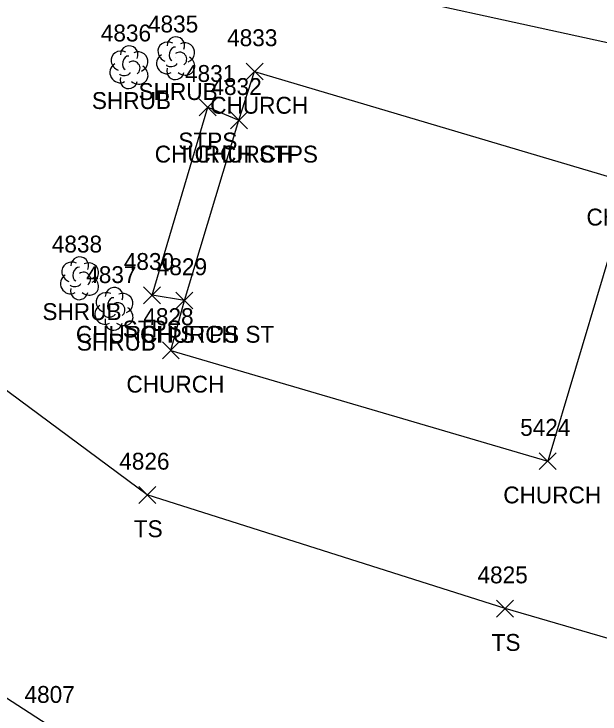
# Model space of a CAD drawing. Extents: x 1601151 to 1602912, y 499508 to 501770.
# Drawn here: x 1601526.7 to 1601596, y 501166.3 to 501249.2 of the extents above; entities that cross this region are included whole.
import ezdxf

# ---------------------------------------------------------------- set-up
doc = ezdxf.new("R2010")
doc.units = 0
for name, color, linetype in [('L_A', 7, 'Continuous'), ('L_I', 7, 'Continuous'), ('L_TIC', 7, 'Continuous'), ('LBC', 7, 'Continuous'), ('LBF', 7, 'Continuous'), ('LELB', 7, 'Continuous'), ('LFNC', 7, 'Continuous'), ('LSH', 7, 'Continuous')]:
    doc.layers.add(name, color=color, linetype=linetype)

msp = doc.modelspace()

# ---------------------------------------------------------------- linework, layer by layer
at = {"layer": 'L_TIC'}
for points in [[(1601554.172, 501241.381), (1601556.172, 501243.381)], [(1601556.172, 501241.381), (1601554.172, 501243.381)], [(1601548.623, 501237.145), (1601550.623, 501239.145)], [(1601550.623, 501237.145), (1601548.623, 501239.145)], [(1601552.316, 501235.598), (1601554.316, 501237.598)], [(1601554.316, 501235.598), (1601552.316, 501237.598)], [(1601552.316, 501235.598), (1601554.316, 501237.598)], [(1601554.316, 501235.598), (1601552.316, 501237.598)], [(1601542.03, 501214.876), (1601544.03, 501216.876)], [(1601544.03, 501214.876), (1601542.03, 501216.876)], [(1601545.861, 501214.254), (1601547.861, 501216.254)], [(1601547.861, 501214.254), (1601545.861, 501216.254)], [(1601545.861, 501214.254), (1601547.861, 501216.254)], [(1601547.861, 501214.254), (1601545.861, 501216.254)], [(1601544.257, 501208.347), (1601546.257, 501210.347)], [(1601546.257, 501208.347), (1601544.257, 501210.347)], [(1601544.257, 501208.347), (1601546.257, 501210.347)], [(1601546.257, 501208.347), (1601544.257, 501210.347)], [(1601588.855, 501195.223), (1601590.855, 501197.223)], [(1601590.855, 501195.223), (1601588.855, 501197.223)], [(1601588.855, 501195.223), (1601590.855, 501197.223)], [(1601590.855, 501195.223), (1601588.855, 501197.223)], [(1601541.463, 501191.221), (1601543.463, 501193.221)], [(1601543.463, 501191.221), (1601541.463, 501193.221)], [(1601583.804, 501177.755), (1601585.804, 501179.755)], [(1601585.804, 501177.755), (1601583.804, 501179.755)]]:
    msp.add_lwpolyline(points, dxfattribs=at)
at = {"layer": 'LBC'}
for points in [[(1601545.257, 501209.347), (1601546.861, 501215.254), (1601553.316, 501236.598), (1601555.172, 501242.381), (1601599.702, 501229.137), (1601589.855, 501196.223)], [(1601545.257, 501209.347), (1601589.855, 501196.223)]]:
    msp.add_lwpolyline(points, dxfattribs=at)
at = {"layer": 'LBF'}
msp.add_lwpolyline([(1601546.861, 501215.254), (1601543.03, 501215.876), (1601549.623, 501238.145), (1601553.316, 501236.598)], dxfattribs=at)
at = {"layer": 'LELB'}
for points in [[(1601664.073, 501218.133), (1601645.33, 501229.074), (1601628.626, 501238.534), (1601602.886, 501244.459), (1601558.046, 501254.317), (1601511.722, 501260.362)], [(1601639.017, 501157.644), (1601611.095, 501171.108), (1601584.804, 501178.755), (1601542.463, 501192.221), (1601517.999, 501210.362), (1601503.076, 501230.359)]]:
    msp.add_lwpolyline(points, dxfattribs=at)
at = {"layer": 'LFNC'}
msp.add_lwpolyline([(1601618.917, 501107.15), (1601588.692, 501127.511), (1601566.226, 501142.234), (1601531.272, 501164.593), (1601489.16, 501191.866), (1601499.348, 501229.934)], dxfattribs=at)
at = {"layer": 'LSH'}
for p, q in [((1601545.804, 501244.007), (1601545.804, 501244.007)), ((1601545.804, 501244.007), (1601545.804, 501244.007)), ((1601540.278, 501242.94), (1601540.278, 501242.94)), ((1601540.278, 501242.94), (1601540.278, 501242.94)), ((1601534.425, 501217.938), (1601534.425, 501217.938)), ((1601534.425, 501217.938), (1601534.425, 501217.938)), ((1601538.499, 501214.32), (1601538.499, 501214.32)), ((1601538.499, 501214.32), (1601538.499, 501214.32))]:
    msp.add_line(p, q, dxfattribs=at)
for centre in [(1601545.85, 501245.441), (1601540.325, 501244.374), (1601534.472, 501219.372), (1601538.546, 501215.754)]:
    msp.add_arc(centre, 1.047, 335.52715, 180.95627, dxfattribs=at)
for centre, major_axis, ratio, start_param, end_param in [((1601545.012, 501244.673), (1.21, -0.512), 0.895232, 1.570796, 4.712389), ((1601545.595, 501244.465), (-0.208, -0.792), 0.645439, 3.141593, 6.283185), ((1601546.845, 501244.59), (-1.141, -0.483), 0.949671, 1.570796, 4.712389), ((1601539.486, 501243.606), (1.21, -0.512), 0.895232, 1.570796, 4.712389), ((1601541.319, 501243.523), (-1.141, -0.483), 0.949671, 1.570796, 4.712389), ((1601544.721, 501243.298), (0.584, -1.042), 0.959034, 3.141593, 6.283185), ((1601546.304, 501243.84), (-0.5, 0.667), 0.989748, 3.141593, 6.283185), ((1601540.069, 501243.398), (-0.208, -0.792), 0.645439, 3.141593, 6.283185), ((1601540.778, 501242.773), (-0.5, 0.667), 0.989748, 3.141593, 6.283185), ((1601546.804, 501243.174), (-1.09, 0.792), 0.841452, 1.570796, 4.712389), ((1601539.195, 501242.231), (0.584, -1.042), 0.959034, 3.141593, 6.283185), ((1601541.278, 501242.107), (-1.09, 0.792), 0.841452, 1.570796, 4.712389), ((1601545.804, 501242.507), (0.265, 1.061), 0.942809, 1.570796, 4.712389), ((1601545.346, 501243.257), (-0.625, -0.083), 0.423636, 0, 3.141593), ((1601539.82, 501242.19), (-0.625, -0.083), 0.423636, 0, 3.141593), ((1601540.278, 501241.44), (0.265, 1.061), 0.942809, 1.570796, 4.712389), ((1601533.633, 501218.605), (1.21, -0.512), 0.895232, 1.570796, 4.712389), ((1601535.467, 501218.522), (-1.141, -0.483), 0.949671, 1.570796, 4.712389), ((1601534.217, 501218.396), (-0.208, -0.792), 0.645439, 3.141593, 6.283185), ((1601534.925, 501217.772), (-0.5, 0.667), 0.989748, 3.141593, 6.283185), ((1601533.342, 501217.23), (0.584, -1.042), 0.959034, 3.141593, 6.283185), ((1601535.425, 501217.105), (-1.09, 0.792), 0.841452, 1.570796, 4.712389), ((1601533.967, 501217.188), (-0.625, -0.083), 0.423636, 0, 3.141593), ((1601534.425, 501216.438), (0.265, 1.061), 0.942809, 1.570796, 4.712389), ((1601537.707, 501214.987), (1.21, -0.512), 0.895232, 1.570796, 4.712389), ((1601539.541, 501214.903), (-1.141, -0.483), 0.949671, 1.570796, 4.712389), ((1601538.291, 501214.778), (-0.208, -0.792), 0.645439, 3.141593, 6.283185), ((1601537.416, 501213.611), (0.584, -1.042), 0.959034, 3.141593, 6.283185), ((1601538.999, 501214.153), (-0.5, 0.667), 0.989748, 3.141593, 6.283185), ((1601539.499, 501213.487), (-1.09, 0.792), 0.841452, 1.570796, 4.712389), ((1601538.499, 501212.82), (0.265, 1.061), 0.942809, 1.570796, 4.712389), ((1601538.041, 501213.57), (-0.625, -0.083), 0.423636, 0, 3.141593)]:
    msp.add_ellipse(centre, major_axis=major_axis, ratio=ratio, start_param=start_param, end_param=end_param, dxfattribs=at)

# ---------------------------------------------------------------- texts
at = {"layer": 'L_A'}
for s, p in [('SHRUB', (1601541.434, 501239.007)), ('SHRUB', (1601535.908, 501237.94)), ('CHURCH', (1601549.913, 501237.381)), ('STPS', (1601546.143, 501233.145)), ('CHURCH STPS', (1601543.347, 501231.598)), ('CHURCH', (1601548.056, 501231.598)), ('CHURCH', (1601594.442, 501224.137)), ('SHRUB', (1601530.055, 501212.938)), ('STPS', (1601539.55, 501210.876)), ('CHURCH STPS ST', (1601534.018, 501210.254)), ('CHURCH', (1601541.601, 501210.254)), ('SHRUB', (1601534.129, 501209.32)), ('CHURCH', (1601539.997, 501204.347)), ('CHURCH', (1601539.997, 501204.347)), ('CHURCH', (1601584.595, 501191.223)), ('CHURCH', (1601584.595, 501191.223)), ('TS', (1601540.873, 501187.221)), ('TS', (1601583.213, 501173.755))]:
    msp.add_text(s, height=2, dxfattribs=at).set_placement(p)
at = {"layer": 'L_I'}
for s, p in [('4835', (1601542.544, 501247.007)), ('4836', (1601536.963, 501245.94)), ('4833', (1601551.913, 501245.381)), ('4831', (1601546.931, 501241.145)), ('4832', (1601550.056, 501239.598)), ('4832', (1601550.056, 501239.598)), ('4838', (1601531.165, 501220.938)), ('4830', (1601539.684, 501218.876)), ('4829', (1601543.593, 501218.254)), ('4829', (1601543.593, 501218.254)), ('4837', (1601535.239, 501217.32)), ('4828', (1601541.997, 501212.347)), ('4828', (1601541.997, 501212.347)), ('5424', (1601586.595, 501199.223)), ('5424', (1601586.595, 501199.223)), ('4826', (1601539.148, 501195.221)), ('4825', (1601581.544, 501181.755)), ('4807', (1601527.934, 501167.593))]:
    msp.add_text(s, height=2, dxfattribs=at).set_placement(p)

doc.saveas('drawing.dxf')
